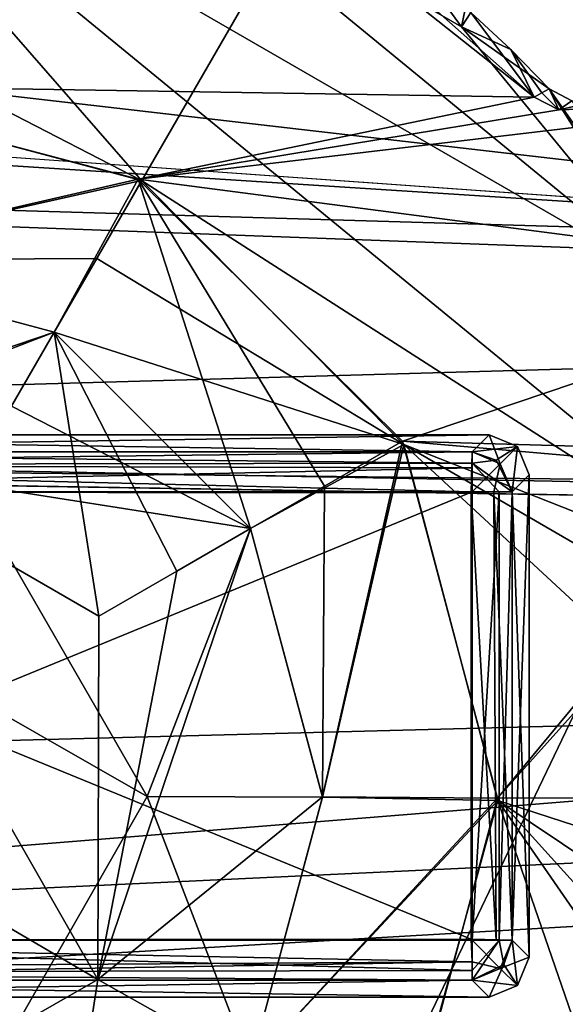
# Model space of a CAD drawing. Header units: millimetres. Extents: x -78 to 78, y -78 to 78.
# Tile 399 of 449: x 27.83 to 29.19, y 46.68 to 49.13. Entities that reach past the tile are written whole.
import ezdxf

# ---------------------------------------------------------------- set-up
doc = ezdxf.new("R2010")
doc.units = ezdxf.units.MM
doc.header["$LTSCALE"] = 41.718519
for name, color, linetype in [('10', 7, 'CONTINUOUS'), ('1107', 7, 'CONTINUOUS'), ('1213', 7, 'CONTINUOUS'), ('1745', 7, 'CONTINUOUS'), ('1769', 7, 'CONTINUOUS'), ('1786', 7, 'CONTINUOUS'), ('1788', 7, 'CONTINUOUS'), ('1794', 7, 'CONTINUOUS'), ('1803', 7, 'CONTINUOUS'), ('1808', 7, 'CONTINUOUS'), ('1811', 7, 'CONTINUOUS'), ('1817', 7, 'CONTINUOUS'), ('1838', 7, 'CONTINUOUS'), ('6', 7, 'CONTINUOUS'), ('7017', 7, 'CONTINUOUS'), ('7023', 7, 'CONTINUOUS'), ('7026', 7, 'CONTINUOUS'), ('7029', 7, 'CONTINUOUS'), ('7030', 7, 'CONTINUOUS'), ('7031', 7, 'CONTINUOUS'), ('7032', 7, 'CONTINUOUS'), ('7035', 7, 'CONTINUOUS'), ('7036', 7, 'CONTINUOUS'), ('7037', 7, 'CONTINUOUS'), ('7038', 7, 'CONTINUOUS'), ('7039', 7, 'CONTINUOUS'), ('7040', 7, 'CONTINUOUS'), ('7041', 7, 'CONTINUOUS'), ('7042', 7, 'CONTINUOUS'), ('7043', 7, 'CONTINUOUS'), ('7045', 7, 'CONTINUOUS'), ('7046', 7, 'CONTINUOUS'), ('7048', 7, 'CONTINUOUS'), ('7049', 7, 'CONTINUOUS'), ('7051', 7, 'CONTINUOUS'), ('7052', 7, 'CONTINUOUS'), ('7053', 7, 'CONTINUOUS'), ('7054', 7, 'CONTINUOUS'), ('7055', 7, 'CONTINUOUS'), ('7056', 7, 'CONTINUOUS'), ('7057', 7, 'CONTINUOUS'), ('820', 7, 'CONTINUOUS'), ('907', 7, 'CONTINUOUS'), ('930', 7, 'CONTINUOUS'), ('953', 7, 'CONTINUOUS'), ('954', 7, 'CONTINUOUS'), ('974', 7, 'CONTINUOUS'), ('975', 7, 'CONTINUOUS'), ('991', 7, 'CONTINUOUS')]:
    doc.layers.add(name, color=color, linetype=linetype)

msp = doc.modelspace()

# ---------------------------------------------------------------- linework, layer by layer
at = {"layer": '10', "linetype": 'CONTINUOUS'}
for points in [[(42.7308, 47.73, -2), (21.2691, 49.9925, -2), (44.1935, 51.2639, -2), (42.7308, 47.73, -2)], [(19.2902, 49.3968, -2), (21.2691, 49.9925, -2), (42.7308, 47.73, -2), (19.2902, 49.3968, -2)], [(-30.8665, 49.1087, -2), (19.2902, 49.3968, -2), (42.7308, 47.73, -2), (-30.8665, 49.1087, -2)], [(20, 48.1, -2), (-30.8665, 49.1087, -2), (42.7308, 47.73, -2), (20, 48.1, -2)], [(22.1921, 47.192, -2), (20, 48.1, -2), (42.7308, 47.73, -2), (22.1921, 47.192, -2)], [(44.1935, 44.1961, -2), (22.1921, 47.192, -2), (42.7308, 47.73, -2), (44.1935, 44.1961, -2)], [(23.1, 45, -2), (22.1921, 47.192, -2), (44.1935, 44.1961, -2), (23.1, 45, -2)]]:
    msp.add_3dface(points, dxfattribs=at)
at = {"layer": '1107', "color": 7, "linetype": 'CONTINUOUS'}
for points in [[(28.6004, 49.5371, 23.7), (31.119, 48.5612, 23.7), (22.7376, 49.5303, 23.7), (28.6004, 49.5371, 23.7)], [(22.7376, 49.5303, 23.7), (31.119, 48.5612, 23.7), (22.4355, 48.8168, 23.7), (22.7376, 49.5303, 23.7)], [(22.4355, 48.8168, 23.7), (33.8127, 48.3956, 23.7), (22.2453, 48.0657, 23.7), (22.4355, 48.8168, 23.7)], [(31.119, 48.5612, 23.7), (33.8127, 48.3956, 23.7), (22.4355, 48.8168, 23.7), (31.119, 48.5612, 23.7)], [(33.8127, 48.3956, 23.7), (37.9552, 47.894, 23.7), (22.2453, 48.0657, 23.7), (33.8127, 48.3956, 23.7)], [(22.2453, 48.0657, 23.7), (37.9552, 47.894, 23.7), (23.3891, 46.7187, 23.7), (22.2453, 48.0657, 23.7)], [(37.9552, 47.894, 23.7), (37.9952, 45.1861, 23.7), (23.3891, 46.7187, 23.7), (37.9552, 47.894, 23.7)], [(23.3891, 46.7187, 23.7), (37.9952, 45.1861, 23.7), (23.8, 45, 23.7), (23.3891, 46.7187, 23.7)]]:
    msp.add_3dface(points, dxfattribs=at)
at = {"layer": '1213', "color": 7, "linetype": 'CONTINUOUS'}
msp.add_3dface([(31.119, 48.5612, 23.7), (28.6004, 49.5371, 23.7), (32.47, 54.0002, 22.2), (31.119, 48.5612, 23.7)], dxfattribs=at)
at = {"layer": '1745', "linetype": 'CONTINUOUS'}
for points in [[(25.8862, 44.8362, 28.7), (38.1672, 66.1075, 28.7), (24.936, 50.8549, 28.7), (25.8862, 44.8362, 28.7)], [(27.8378, 44.5353, 28.7), (38.1672, 66.1075, 28.7), (25.8862, 44.8362, 28.7), (27.8378, 44.5353, 28.7)], [(29.4813, 45.6296, 28.7), (38.1672, 66.1075, 28.7), (27.8378, 44.5353, 28.7), (29.4813, 45.6296, 28.7)]]:
    msp.add_3dface(points, dxfattribs=at)
at = {"layer": '1769', "linetype": 'CONTINUOUS'}
for points in [[(28.9546, 49.1509, 26.2), (29.0544, 49.0591, 26.2), (28.9314, 49.1155, 26.2), (28.9546, 49.1509, 26.2)], [(29.0544, 49.0591, 26.2), (29.1499, 48.9614, 26.2), (28.9314, 49.1155, 26.2), (29.0544, 49.0591, 26.2)], [(28.9314, 49.1155, 26.2), (29.1499, 48.9614, 26.2), (29.4582, 48.4733, 26.2), (28.9314, 49.1155, 26.2)], [(29.7678, 48.0755, 26.2), (29.1499, 48.9614, 26.2), (29.2062, 48.9309, 26.2), (29.7678, 48.0755, 26.2)], [(29.1499, 48.9614, 26.2), (29.7678, 48.0755, 26.2), (29.4582, 48.4733, 26.2), (29.1499, 48.9614, 26.2)]]:
    msp.add_3dface(points, dxfattribs=at)
at = {"layer": '1786', "linetype": 'CONTINUOUS'}
for points in [[(28.1359, 48.7328, 27.4), (28.7882, 48.0758, 27.4), (28.0241, 48.5391, 27.4253), (28.1359, 48.7328, 27.4)], [(28.7882, 48.0758, 27.4), (27.9179, 48.3553, 27.5), (28.0241, 48.5391, 27.4253), (28.7882, 48.0758, 27.4)], [(27.9179, 48.3553, 27.5), (28.7882, 48.0758, 27.4), (28.4069, 47.8663, 27.5), (27.9179, 48.3553, 27.5)], [(28.4069, 47.8663, 27.5), (28.7882, 48.0758, 27.4), (28.5859, 47.1981, 27.5), (28.4069, 47.8663, 27.5)], [(28.7882, 48.0758, 27.4), (29.0217, 47.1895, 27.4), (28.5859, 47.1981, 27.5), (28.7882, 48.0758, 27.4)], [(28.5859, 47.1981, 27.5), (29.0217, 47.1895, 27.4), (28.4068, 46.5303, 27.5), (28.5859, 47.1981, 27.5)], [(29.0217, 47.1895, 27.4), (28.7802, 46.3066, 27.4), (28.4068, 46.5303, 27.5), (29.0217, 47.1895, 27.4)]]:
    msp.add_3dface(points, dxfattribs=at)
at = {"layer": '1788', "linetype": 'CONTINUOUS'}
for points in [[(28.372, 49.8828, 27.4), (28.9314, 49.1155, 27.4), (28.0696, 49.6131, 27.4), (28.372, 49.8828, 27.4)], [(29.0137, 49.5123, 27.4), (28.9314, 49.1155, 27.4), (28.372, 49.8828, 27.4), (29.0137, 49.5123, 27.4)], [(26.4304, 49.6131, 27.4), (27.25, 49.7482, 27.4), (28.1359, 48.7328, 27.4), (26.4304, 49.6131, 27.4)], [(29.4582, 48.4733, 27.4), (29.751, 47.696, 27.4), (27.25, 49.7482, 27.4), (29.4582, 48.4733, 27.4)], [(27.25, 49.7482, 27.4), (29.751, 47.696, 27.4), (28.1359, 48.7328, 27.4), (27.25, 49.7482, 27.4)], [(28.0696, 49.6131, 27.4), (29.4582, 48.4733, 27.4), (27.25, 49.7482, 27.4), (28.0696, 49.6131, 27.4)], [(26.4304, 49.6131, 27.4), (28.1359, 48.7328, 27.4), (27.247, 48.9694, 27.4), (26.4304, 49.6131, 27.4)], [(28.9314, 49.1155, 27.4), (29.4582, 48.4733, 27.4), (28.0696, 49.6131, 27.4), (28.9314, 49.1155, 27.4)], [(28.1359, 48.7328, 27.4), (29.751, 47.696, 27.4), (28.7882, 48.0758, 27.4), (28.1359, 48.7328, 27.4)], [(30.3, 47.1984, 27.4), (30.1358, 46.8279, 27.4), (28.7882, 48.0758, 27.4), (30.3, 47.1984, 27.4)], [(28.7882, 48.0758, 27.4), (30.1358, 46.8279, 27.4), (29.0217, 47.1895, 27.4), (28.7882, 48.0758, 27.4)], [(29.751, 47.696, 27.4), (30.3, 47.1984, 27.4), (28.7882, 48.0758, 27.4), (29.751, 47.696, 27.4)], [(29.0217, 47.1895, 27.4), (29.4584, 45.9234, 27.4), (28.7802, 46.3066, 27.4), (29.0217, 47.1895, 27.4)], [(29.6365, 46.3001, 27.4), (29.4584, 45.9234, 27.4), (29.0217, 47.1895, 27.4), (29.6365, 46.3001, 27.4)], [(29.751, 46.7008, 27.4), (29.6365, 46.3001, 27.4), (29.0217, 47.1895, 27.4), (29.751, 46.7008, 27.4)], [(30.1358, 46.8279, 27.4), (29.751, 46.7008, 27.4), (29.0217, 47.1895, 27.4), (30.1358, 46.8279, 27.4)]]:
    msp.add_3dface(points, dxfattribs=at)
at = {"layer": '1794', "linetype": 'CONTINUOUS'}
for points in [[(27.247, 48.9694, 27.4), (28.1359, 48.7328, 27.4), (27.2501, 48.5343, 27.5), (27.247, 48.9694, 27.4)], [(28.1359, 48.7328, 27.4), (28.0241, 48.5391, 27.4253), (27.2501, 48.5343, 27.5), (28.1359, 48.7328, 27.4)], [(28.0241, 48.5391, 27.4253), (27.9179, 48.3553, 27.5), (27.2501, 48.5343, 27.5), (28.0241, 48.5391, 27.4253)]]:
    msp.add_3dface(points, dxfattribs=at)
at = {"layer": '1803', "linetype": 'CONTINUOUS'}
for points in [[(27.2501, 48.5343, 27.5), (27.9179, 48.3553, 27.5), (26.7955, 47.9749, 27.6), (27.2501, 48.5343, 27.5)], [(27.9179, 48.3553, 27.5), (27.8118, 48.1715, 27.5747), (26.7955, 47.9749, 27.6), (27.9179, 48.3553, 27.5)]]:
    msp.add_3dface(points, dxfattribs=at)
at = {"layer": '1808', "linetype": 'CONTINUOUS'}
for points in [[(27.9179, 48.3553, 27.5), (28.4069, 47.8663, 27.5), (27.8118, 48.1715, 27.5747), (27.9179, 48.3553, 27.5)], [(27.8118, 48.1715, 27.5747), (28.4069, 47.8663, 27.5), (27.7, 47.9778, 27.6), (27.8118, 48.1715, 27.5747)], [(27.7, 47.9778, 27.6), (28.4069, 47.8663, 27.5), (28.1497, 47.1999, 27.6), (27.7, 47.9778, 27.6)], [(28.4069, 47.8663, 27.5), (28.5859, 47.1981, 27.5), (28.1497, 47.1999, 27.6), (28.4069, 47.8663, 27.5)], [(28.1497, 47.1999, 27.6), (28.4068, 46.5303, 27.5), (27.7045, 46.4219, 27.6), (28.1497, 47.1999, 27.6)], [(28.5859, 47.1981, 27.5), (28.4068, 46.5303, 27.5), (28.1497, 47.1999, 27.6), (28.5859, 47.1981, 27.5)]]:
    msp.add_3dface(points, dxfattribs=at)
at = {"layer": '1811', "linetype": 'CONTINUOUS'}
for points in [[(28.9314, 49.1155, 26.2), (29.4582, 48.4733, 26.2), (28.9314, 49.1155, 27.4), (28.9314, 49.1155, 26.2)], [(29.4582, 48.4733, 26.2), (29.4582, 48.4733, 27.4), (28.9314, 49.1155, 27.4), (29.4582, 48.4733, 26.2)]]:
    msp.add_3dface(points, dxfattribs=at)
at = {"layer": '1817', "linetype": 'CONTINUOUS'}
for points in [[(27.7, 47.9778, 27.6), (28.1497, 47.1999, 27.6), (26.7955, 47.9749, 27.6), (27.7, 47.9778, 27.6)], [(28.1497, 47.1999, 27.6), (27.7045, 46.4219, 27.6), (26.7955, 47.9749, 27.6), (28.1497, 47.1999, 27.6)]]:
    msp.add_3dface(points, dxfattribs=at)
at = {"layer": '1838', "linetype": 'CONTINUOUS'}
for points in [[(28.9546, 49.1509, 26.2), (28.9314, 49.1155, 26.2), (29.0137, 49.5123, 27.4), (28.9546, 49.1509, 26.2)], [(28.9314, 49.1155, 26.2), (28.9314, 49.1155, 27.4), (29.0137, 49.5123, 27.4), (28.9314, 49.1155, 26.2)]]:
    msp.add_3dface(points, dxfattribs=at)
at = {"layer": '6', "linetype": 'CONTINUOUS'}
for points in [[(45.0789, 50.3811), (9.5858, 49.9425), (43.98, 47.73), (45.0789, 50.3811)], [(9.5858, 49.9425), (19.9935, 46.5994), (43.98, 47.73), (9.5858, 49.9425)], [(19.9935, 46.5994), (20.7931, 46.3896), (43.98, 47.73), (19.9935, 46.5994)], [(20.7931, 46.3896), (21.3808, 45.8068), (43.98, 47.73), (20.7931, 46.3896)], [(43.98, 47.73), (21.3808, 45.8068), (45.0789, 45.0789), (43.98, 47.73)]]:
    msp.add_3dface(points, dxfattribs=at)
at = {"layer": '7017', "color": 7, "linetype": 'CONTINUOUS'}
for points in [[(26.2418, 47.958, 21.683), (28.958, 47.958, 21.683), (26.2418, 46.8418, 21.683), (26.2418, 47.958, 21.683)], [(26.2418, 46.8418, 21.683), (28.958, 47.958, 21.683), (28.958, 46.8418, 21.683), (26.2418, 46.8418, 21.683)]]:
    msp.add_3dface(points, dxfattribs=at)
at = {"layer": '7023', "color": 7, "linetype": 'CONTINUOUS'}
for points in [[(28.958, 48.0577, 21.7751), (28.958, 48.0291, 21.7126), (26.2418, 48.0574, 21.7725), (28.958, 48.0577, 21.7751)], [(26.2418, 48.0574, 21.7725), (28.958, 48.0291, 21.7126), (26.2418, 48.0249, 21.7087), (26.2418, 48.0574, 21.7725)], [(28.958, 48.0291, 21.7126), (28.958, 47.958, 21.683), (26.2418, 48.0249, 21.7087), (28.958, 48.0291, 21.7126)], [(28.958, 47.958, 21.683), (26.2418, 47.958, 21.683), (26.2418, 48.0249, 21.7087), (28.958, 47.958, 21.683)]]:
    msp.add_3dface(points, dxfattribs=at)
at = {"layer": '7026', "color": 7, "linetype": 'CONTINUOUS'}
for points in [[(28.958, 46.8418, 21.683), (28.958, 47.958, 21.683), (29.0249, 47.958, 21.7087), (28.958, 46.8418, 21.683)], [(28.958, 46.8418, 21.683), (29.0249, 47.958, 21.7087), (29.0249, 46.8418, 21.7087), (28.958, 46.8418, 21.683)], [(29.0249, 47.958, 21.7087), (29.0575, 47.958, 21.7725), (29.0249, 46.8418, 21.7087), (29.0249, 47.958, 21.7087)], [(29.0249, 46.8418, 21.7087), (29.0575, 47.958, 21.7725), (29.0575, 46.8418, 21.7725), (29.0249, 46.8418, 21.7087)]]:
    msp.add_3dface(points, dxfattribs=at)
at = {"layer": '7029', "color": 7, "linetype": 'CONTINUOUS'}
for points in [[(28.958, 48.0291, 21.7126), (28.958, 48.0577, 21.7751), (29.018, 48.0366, 21.7684), (28.958, 48.0291, 21.7126)], [(29.0575, 47.958, 21.7725), (28.958, 48.0291, 21.7126), (29.018, 48.0366, 21.7684), (29.0575, 47.958, 21.7725)], [(28.958, 47.958, 21.683), (28.958, 48.0291, 21.7126), (29.0249, 47.958, 21.7087), (28.958, 47.958, 21.683)], [(28.958, 48.0291, 21.7126), (29.0575, 47.958, 21.7725), (29.0249, 47.958, 21.7087), (28.958, 48.0291, 21.7126)]]:
    msp.add_3dface(points, dxfattribs=at)
at = {"layer": '7030', "color": 7, "linetype": 'CONTINUOUS'}
for points in [[(26.2418, 46.8418, 21.683), (28.958, 46.8418, 21.683), (28.958, 46.7667, 21.7169), (26.2418, 46.8418, 21.683)], [(26.2418, 46.8418, 21.683), (28.958, 46.7667, 21.7169), (26.2418, 46.7612, 21.7238), (26.2418, 46.8418, 21.683)], [(28.958, 46.7667, 21.7169), (28.958, 46.7421, 21.7751), (26.2418, 46.7612, 21.7238), (28.958, 46.7667, 21.7169)], [(26.2418, 46.7612, 21.7238), (28.958, 46.7421, 21.7751), (26.2418, 46.7424, 21.7725), (26.2418, 46.7612, 21.7238)]]:
    msp.add_3dface(points, dxfattribs=at)
at = {"layer": '7031', "color": 7, "linetype": 'CONTINUOUS'}
for points in [[(28.958, 46.8418, 21.683), (29.0249, 46.8418, 21.7087), (28.958, 46.7667, 21.7169), (28.958, 46.8418, 21.683)], [(29.0249, 46.8418, 21.7087), (29.0367, 46.7818, 21.7684), (28.958, 46.7421, 21.7751), (29.0249, 46.8418, 21.7087)], [(29.0249, 46.8418, 21.7087), (28.958, 46.7421, 21.7751), (28.958, 46.7667, 21.7169), (29.0249, 46.8418, 21.7087)], [(29.0249, 46.8418, 21.7087), (29.0575, 46.8418, 21.7725), (29.0367, 46.7818, 21.7684), (29.0249, 46.8418, 21.7087)]]:
    msp.add_3dface(points, dxfattribs=at)
at = {"layer": '7032', "color": 7, "linetype": 'CONTINUOUS'}
for points in [[(28.9554, 46.8444, 22.77), (28.9554, 47.9554, 22.77), (26.2418, 47.958, 22.77), (28.9554, 46.8444, 22.77)], [(26.2418, 46.8418, 22.77), (28.9554, 46.8444, 22.77), (26.2418, 47.958, 22.77), (26.2418, 46.8418, 22.77)]]:
    msp.add_3dface(points, dxfattribs=at)
at = {"layer": '7035', "color": 7, "linetype": 'CONTINUOUS'}
for points in [[(28.958, 48.0577, 21.7751), (29.0002, 48.0999, 22.1765), (29.0708, 48.0705, 22.1743), (28.958, 48.0577, 21.7751)], [(29.018, 48.0366, 21.7684), (28.958, 48.0577, 21.7751), (29.0708, 48.0705, 22.1743), (29.018, 48.0366, 21.7684)], [(29.0575, 47.958, 21.7725), (29.018, 48.0366, 21.7684), (29.0708, 48.0705, 22.1743), (29.0575, 47.958, 21.7725)], [(29.0999, 48.0002, 22.1765), (29.0575, 47.958, 21.7725), (29.0708, 48.0705, 22.1743), (29.0999, 48.0002, 22.1765)]]:
    msp.add_3dface(points, dxfattribs=at)
at = {"layer": '7036', "color": 7, "linetype": 'CONTINUOUS'}
for points in [[(26.1997, 46.6999, 22.2765), (26.1997, 46.6999, 22.1765), (29.0002, 46.6999, 22.1765), (26.1997, 46.6999, 22.2765)], [(29.0002, 46.6999, 22.2765), (26.1997, 46.6999, 22.2765), (29.0002, 46.6999, 22.1765), (29.0002, 46.6999, 22.2765)]]:
    msp.add_3dface(points, dxfattribs=at)
at = {"layer": '7037', "color": 7, "linetype": 'CONTINUOUS'}
for points in [[(29.0575, 46.8418, 21.7725), (29.0708, 46.7294, 22.1743), (29.0367, 46.7818, 21.7684), (29.0575, 46.8418, 21.7725)], [(29.0575, 46.8418, 21.7725), (29.0999, 46.7996, 22.1765), (29.0708, 46.7294, 22.1743), (29.0575, 46.8418, 21.7725)], [(29.0367, 46.7818, 21.7684), (29.0002, 46.6999, 22.1765), (28.958, 46.7421, 21.7751), (29.0367, 46.7818, 21.7684)], [(29.0708, 46.7294, 22.1743), (29.0002, 46.6999, 22.1765), (29.0367, 46.7818, 21.7684), (29.0708, 46.7294, 22.1743)]]:
    msp.add_3dface(points, dxfattribs=at)
at = {"layer": '7038', "color": 7, "linetype": 'CONTINUOUS'}
for points in [[(26.2418, 48.0574, 21.7725), (26.1997, 48.0999, 22.1765), (29.0002, 48.0999, 22.1765), (26.2418, 48.0574, 21.7725)], [(28.958, 48.0577, 21.7751), (26.2418, 48.0574, 21.7725), (29.0002, 48.0999, 22.1765), (28.958, 48.0577, 21.7751)]]:
    msp.add_3dface(points, dxfattribs=at)
at = {"layer": '7039', "color": 7, "linetype": 'CONTINUOUS'}
for points in [[(29.0117, 47.958, 22.7544), (28.9554, 47.9554, 22.77), (29.0178, 46.8418, 22.7501), (29.0117, 47.958, 22.7544)], [(29.0178, 46.8418, 22.7501), (28.9554, 47.9554, 22.77), (28.9554, 46.8444, 22.77), (29.0178, 46.8418, 22.7501)], [(29.0575, 46.8418, 22.6805), (29.0575, 47.958, 22.6805), (29.0117, 47.958, 22.7544), (29.0575, 46.8418, 22.6805)], [(29.0575, 46.8418, 22.6805), (29.0117, 47.958, 22.7544), (29.0178, 46.8418, 22.7501), (29.0575, 46.8418, 22.6805)]]:
    msp.add_3dface(points, dxfattribs=at)
at = {"layer": '7040', "color": 7, "linetype": 'CONTINUOUS'}
for points in [[(28.958, 46.7421, 21.7751), (26.1997, 46.6999, 22.1765), (26.2418, 46.7424, 21.7725), (28.958, 46.7421, 21.7751)], [(29.0002, 46.6999, 22.1765), (26.1997, 46.6999, 22.1765), (28.958, 46.7421, 21.7751), (29.0002, 46.6999, 22.1765)]]:
    msp.add_3dface(points, dxfattribs=at)
at = {"layer": '7041', "color": 7, "linetype": 'CONTINUOUS'}
for points in [[(29.0575, 47.958, 21.7725), (29.0999, 48.0002, 22.1765), (29.0999, 46.7996, 22.1765), (29.0575, 47.958, 21.7725)], [(29.0575, 46.8418, 21.7725), (29.0575, 47.958, 21.7725), (29.0999, 46.7996, 22.1765), (29.0575, 46.8418, 21.7725)]]:
    msp.add_3dface(points, dxfattribs=at)
at = {"layer": '7042', "color": 7, "linetype": 'CONTINUOUS'}
for points in [[(29.0999, 46.7996, 22.1765), (29.0999, 46.7996, 22.2765), (29.0706, 46.7292, 22.2786), (29.0999, 46.7996, 22.1765)], [(29.0999, 46.7996, 22.1765), (29.0706, 46.7292, 22.2786), (29.0708, 46.7294, 22.1743), (29.0999, 46.7996, 22.1765)], [(29.0002, 46.6999, 22.2765), (29.0002, 46.6999, 22.1765), (29.0708, 46.7294, 22.1743), (29.0002, 46.6999, 22.2765)], [(29.0706, 46.7292, 22.2786), (29.0002, 46.6999, 22.2765), (29.0708, 46.7294, 22.1743), (29.0706, 46.7292, 22.2786)]]:
    msp.add_3dface(points, dxfattribs=at)
at = {"layer": '7043', "color": 7, "linetype": 'CONTINUOUS'}
for points in [[(28.9554, 47.9554, 22.77), (28.958, 48.0574, 22.6805), (28.958, 48.0178, 22.7501), (28.9554, 47.9554, 22.77)], [(28.958, 48.0574, 22.6805), (28.9554, 47.9554, 22.77), (29.028, 48.0279, 22.6847), (28.958, 48.0574, 22.6805)], [(28.9554, 47.9554, 22.77), (29.0117, 47.958, 22.7544), (29.028, 48.0279, 22.6847), (28.9554, 47.9554, 22.77)], [(29.0117, 47.958, 22.7544), (29.0575, 47.958, 22.6805), (29.028, 48.0279, 22.6847), (29.0117, 47.958, 22.7544)]]:
    msp.add_3dface(points, dxfattribs=at)
at = {"layer": '7045', "color": 7, "linetype": 'CONTINUOUS'}
for points in [[(29.0999, 46.7996, 22.1765), (29.0999, 48.0002, 22.1765), (29.0999, 46.7996, 22.2765), (29.0999, 46.7996, 22.1765)], [(29.0999, 48.0002, 22.1765), (29.0999, 48.0002, 22.2765), (29.0999, 46.7996, 22.2765), (29.0999, 48.0002, 22.1765)]]:
    msp.add_3dface(points, dxfattribs=at)
at = {"layer": '7046', "color": 7, "linetype": 'CONTINUOUS'}
for points in [[(26.2418, 48.0248, 22.7444), (28.958, 48.0574, 22.6805), (26.2418, 48.0577, 22.6779), (26.2418, 48.0248, 22.7444)], [(28.958, 48.0178, 22.7501), (28.958, 48.0574, 22.6805), (26.2418, 48.0248, 22.7444), (28.958, 48.0178, 22.7501)], [(26.2418, 47.958, 22.77), (28.958, 48.0178, 22.7501), (26.2418, 48.0248, 22.7444), (26.2418, 47.958, 22.77)], [(26.2418, 47.958, 22.77), (28.9554, 47.9554, 22.77), (28.958, 48.0178, 22.7501), (26.2418, 47.958, 22.77)]]:
    msp.add_3dface(points, dxfattribs=at)
at = {"layer": '7048', "color": 7, "linetype": 'CONTINUOUS'}
for points in [[(29.0002, 48.0999, 22.2765), (29.0706, 48.0706, 22.2786), (29.0002, 48.0999, 22.1765), (29.0002, 48.0999, 22.2765)], [(29.0002, 48.0999, 22.1765), (29.0706, 48.0706, 22.2786), (29.0708, 48.0705, 22.1743), (29.0002, 48.0999, 22.1765)], [(29.0706, 48.0706, 22.2786), (29.0999, 48.0002, 22.2765), (29.0708, 48.0705, 22.1743), (29.0706, 48.0706, 22.2786)], [(29.0999, 48.0002, 22.2765), (29.0999, 48.0002, 22.1765), (29.0708, 48.0705, 22.1743), (29.0999, 48.0002, 22.2765)]]:
    msp.add_3dface(points, dxfattribs=at)
at = {"layer": '7049', "color": 7, "linetype": 'CONTINUOUS'}
for points in [[(26.1997, 48.0999, 22.2765), (29.0002, 48.0999, 22.2765), (26.1997, 48.0999, 22.1765), (26.1997, 48.0999, 22.2765)], [(26.1997, 48.0999, 22.1765), (29.0002, 48.0999, 22.2765), (29.0002, 48.0999, 22.1765), (26.1997, 48.0999, 22.1765)]]:
    msp.add_3dface(points, dxfattribs=at)
at = {"layer": '7051', "color": 7, "linetype": 'CONTINUOUS'}
for points in [[(28.9554, 46.8444, 22.77), (26.2418, 46.8418, 22.77), (28.958, 46.7881, 22.7544), (28.9554, 46.8444, 22.77)], [(26.2418, 46.8418, 22.77), (26.2418, 46.7706, 22.7402), (28.958, 46.7881, 22.7544), (26.2418, 46.8418, 22.77)], [(26.2418, 46.7706, 22.7402), (26.2418, 46.7424, 22.6805), (28.958, 46.7881, 22.7544), (26.2418, 46.7706, 22.7402)], [(26.2418, 46.7424, 22.6805), (28.958, 46.7424, 22.6805), (28.958, 46.7881, 22.7544), (26.2418, 46.7424, 22.6805)]]:
    msp.add_3dface(points, dxfattribs=at)
at = {"layer": '7052', "color": 7, "linetype": 'CONTINUOUS'}
for points in [[(26.2418, 46.7424, 22.6805), (26.1997, 46.6999, 22.2765), (29.0002, 46.6999, 22.2765), (26.2418, 46.7424, 22.6805)], [(26.2418, 46.7424, 22.6805), (29.0002, 46.6999, 22.2765), (28.958, 46.7424, 22.6805), (26.2418, 46.7424, 22.6805)]]:
    msp.add_3dface(points, dxfattribs=at)
at = {"layer": '7053', "color": 7, "linetype": 'CONTINUOUS'}
for points in [[(28.958, 48.0574, 22.6805), (29.028, 48.0279, 22.6847), (29.0002, 48.0999, 22.2765), (28.958, 48.0574, 22.6805)], [(29.0002, 48.0999, 22.2765), (29.028, 48.0279, 22.6847), (29.0706, 48.0706, 22.2786), (29.0002, 48.0999, 22.2765)], [(29.028, 48.0279, 22.6847), (29.0575, 47.958, 22.6805), (29.0706, 48.0706, 22.2786), (29.028, 48.0279, 22.6847)], [(29.0575, 47.958, 22.6805), (29.0999, 48.0002, 22.2765), (29.0706, 48.0706, 22.2786), (29.0575, 47.958, 22.6805)]]:
    msp.add_3dface(points, dxfattribs=at)
at = {"layer": '7054', "color": 7, "linetype": 'CONTINUOUS'}
for points in [[(29.0999, 46.7996, 22.2765), (29.0999, 48.0002, 22.2765), (29.0575, 46.8418, 22.6805), (29.0999, 46.7996, 22.2765)], [(29.0575, 46.8418, 22.6805), (29.0999, 48.0002, 22.2765), (29.0575, 47.958, 22.6805), (29.0575, 46.8418, 22.6805)]]:
    msp.add_3dface(points, dxfattribs=at)
at = {"layer": '7055', "color": 7, "linetype": 'CONTINUOUS'}
for points in [[(29.0575, 46.8418, 22.6805), (29.0178, 46.8418, 22.7501), (28.9554, 46.8444, 22.77), (29.0575, 46.8418, 22.6805)], [(29.0575, 46.8418, 22.6805), (28.9554, 46.8444, 22.77), (29.028, 46.7719, 22.6847), (29.0575, 46.8418, 22.6805)], [(28.9554, 46.8444, 22.77), (28.958, 46.7881, 22.7544), (29.028, 46.7719, 22.6847), (28.9554, 46.8444, 22.77)], [(28.958, 46.7881, 22.7544), (28.958, 46.7424, 22.6805), (29.028, 46.7719, 22.6847), (28.958, 46.7881, 22.7544)]]:
    msp.add_3dface(points, dxfattribs=at)
at = {"layer": '7056', "color": 7, "linetype": 'CONTINUOUS'}
for points in [[(26.2418, 48.0577, 22.6779), (28.958, 48.0574, 22.6805), (26.1997, 48.0999, 22.2765), (26.2418, 48.0577, 22.6779)], [(28.958, 48.0574, 22.6805), (29.0002, 48.0999, 22.2765), (26.1997, 48.0999, 22.2765), (28.958, 48.0574, 22.6805)]]:
    msp.add_3dface(points, dxfattribs=at)
at = {"layer": '7057', "color": 7, "linetype": 'CONTINUOUS'}
for points in [[(29.0999, 46.7996, 22.2765), (29.0575, 46.8418, 22.6805), (29.028, 46.7719, 22.6847), (29.0999, 46.7996, 22.2765)], [(29.0999, 46.7996, 22.2765), (29.028, 46.7719, 22.6847), (29.0706, 46.7292, 22.2786), (29.0999, 46.7996, 22.2765)], [(29.028, 46.7719, 22.6847), (28.958, 46.7424, 22.6805), (29.0706, 46.7292, 22.2786), (29.028, 46.7719, 22.6847)], [(28.958, 46.7424, 22.6805), (29.0002, 46.6999, 22.2765), (29.0706, 46.7292, 22.2786), (28.958, 46.7424, 22.6805)]]:
    msp.add_3dface(points, dxfattribs=at)
at = {"layer": '820', "color": 7, "linetype": 'CONTINUOUS'}
for points in [[(25.975, 49.4067, 25), (25.3876, 48.9402, 25), (28.525, 49.4067, 25), (25.975, 49.4067, 25)], [(28.525, 49.4067, 25), (25.3876, 48.9402, 25), (27.2412, 48.9701, 25), (28.525, 49.4067, 25)], [(29.1124, 48.9402, 25), (28.525, 49.4067, 25), (27.2412, 48.9701, 25), (29.1124, 48.9402, 25)], [(28.1275, 48.7366, 25), (29.1124, 48.9402, 25), (27.2412, 48.9701, 25), (28.1275, 48.7366, 25)], [(29.1733, 48.9092, 25), (29.1124, 48.9402, 25), (28.1275, 48.7366, 25), (29.1733, 48.9092, 25)], [(29.7426, 48.9282, 25), (29.1733, 48.9092, 25), (28.1275, 48.7366, 25), (29.7426, 48.9282, 25)], [(29.9944, 48.4922, 25), (29.7426, 48.9282, 25), (28.1275, 48.7366, 25), (29.9944, 48.4922, 25)], [(29.237, 48.9228, 25), (29.1733, 48.9092, 25), (29.7426, 48.9282, 25), (29.237, 48.9228, 25)], [(28.7844, 48.0843, 25), (29.9944, 48.4922, 25), (28.1275, 48.7366, 25), (28.7844, 48.0843, 25)], [(29.7369, 48.057, 25), (29.9944, 48.4922, 25), (28.7844, 48.0843, 25), (29.7369, 48.057, 25)], [(29.692, 48.0055, 25), (29.7369, 48.057, 25), (28.7844, 48.0843, 25), (29.692, 48.0055, 25)], [(29.692, 48.0055, 25), (28.7844, 48.0843, 25), (29.0211, 47.1954, 25), (29.692, 48.0055, 25)], [(29.6897, 47.9404, 25), (29.692, 48.0055, 25), (29.0211, 47.1954, 25), (29.6897, 47.9404, 25)], [(29.7999, 47.1984, 25), (29.6897, 47.9404, 25), (29.0211, 47.1954, 25), (29.7999, 47.1984, 25)], [(28.7871, 46.3173, 25), (29.6897, 46.4564, 25), (29.0211, 47.1954, 25), (28.7871, 46.3173, 25)], [(29.6897, 46.4564, 25), (29.7999, 47.1984, 25), (29.0211, 47.1954, 25), (29.6897, 46.4564, 25)]]:
    msp.add_3dface(points, dxfattribs=at)
at = {"layer": '907', "color": 7, "linetype": 'CONTINUOUS'}
for points in [[(28.546, 49.443, 26.2), (28.525, 49.4067, 25), (29.1124, 48.9402, 25), (28.546, 49.443, 26.2)], [(28.9546, 49.1509, 26.2), (28.546, 49.443, 26.2), (29.1124, 48.9402, 25), (28.9546, 49.1509, 26.2)], [(28.9546, 49.1509, 26.2), (29.1124, 48.9402, 25), (29.0544, 49.0591, 26.2), (28.9546, 49.1509, 26.2)], [(29.1124, 48.9402, 25), (29.1312, 48.9508, 25.6), (29.0544, 49.0591, 26.2), (29.1124, 48.9402, 25)], [(29.1312, 48.9508, 25.6), (29.1499, 48.9614, 26.2), (29.0544, 49.0591, 26.2), (29.1312, 48.9508, 25.6)]]:
    msp.add_3dface(points, dxfattribs=at)
at = {"layer": '930', "color": 7, "linetype": 'CONTINUOUS'}
for points in [[(29.0211, 47.1954, 25), (28.7844, 48.0843, 25), (28.5859, 47.1984, 24.9), (29.0211, 47.1954, 25)], [(28.7844, 48.0843, 25), (28.5908, 47.9725, 24.9747), (28.5859, 47.1984, 24.9), (28.7844, 48.0843, 25)], [(28.5908, 47.9725, 24.9747), (28.4069, 47.8663, 24.9), (28.5859, 47.1984, 24.9), (28.5908, 47.9725, 24.9747)], [(28.4069, 46.5304, 24.9), (29.0211, 47.1954, 25), (28.5859, 47.1984, 24.9), (28.4069, 46.5304, 24.9)], [(28.7871, 46.3173, 25), (29.0211, 47.1954, 25), (28.4069, 46.5304, 24.9), (28.7871, 46.3173, 25)]]:
    msp.add_3dface(points, dxfattribs=at)
at = {"layer": '953', "color": 7, "linetype": 'CONTINUOUS'}
for points in [[(28.1275, 48.7366, 25), (27.2412, 48.9701, 25), (27.25, 48.5343, 24.9), (28.1275, 48.7366, 25)], [(27.9179, 48.3553, 24.9), (28.1275, 48.7366, 25), (27.25, 48.5343, 24.9), (27.9179, 48.3553, 24.9)], [(28.4069, 47.8663, 24.9), (28.1275, 48.7366, 25), (27.9179, 48.3553, 24.9), (28.4069, 47.8663, 24.9)], [(28.7844, 48.0843, 25), (28.1275, 48.7366, 25), (28.5908, 47.9725, 24.9747), (28.7844, 48.0843, 25)], [(28.1275, 48.7366, 25), (28.4069, 47.8663, 24.9), (28.5908, 47.9725, 24.9747), (28.1275, 48.7366, 25)]]:
    msp.add_3dface(points, dxfattribs=at)
at = {"layer": '954', "color": 7, "linetype": 'CONTINUOUS'}
for points in [[(28.5859, 47.1984, 24.9), (28.4069, 47.8663, 24.9), (28.0265, 46.7439, 24.8), (28.5859, 47.1984, 24.9)], [(28.4069, 47.8663, 24.9), (28.2231, 47.7602, 24.8253), (28.0265, 46.7439, 24.8), (28.4069, 47.8663, 24.9)], [(28.2231, 47.7602, 24.8253), (28.0294, 47.6484, 24.8), (28.0265, 46.7439, 24.8), (28.2231, 47.7602, 24.8253)], [(28.4069, 46.5304, 24.9), (28.5859, 47.1984, 24.9), (28.0265, 46.7439, 24.8), (28.4069, 46.5304, 24.9)], [(27.2484, 46.2986, 24.8), (27.9179, 46.0415, 24.9), (28.0265, 46.7439, 24.8), (27.2484, 46.2986, 24.8)], [(27.9179, 46.0415, 24.9), (28.4069, 46.5304, 24.9), (28.0265, 46.7439, 24.8), (27.9179, 46.0415, 24.9)]]:
    msp.add_3dface(points, dxfattribs=at)
at = {"layer": '974', "color": 7, "linetype": 'CONTINUOUS'}
for points in [[(29.1124, 48.9402, 25), (29.1733, 48.9092, 25), (29.1312, 48.9508, 25.6), (29.1124, 48.9402, 25)], [(29.1733, 48.9092, 25), (29.1499, 48.9614, 26.2), (29.1312, 48.9508, 25.6), (29.1733, 48.9092, 25)], [(29.1499, 48.9614, 26.2), (29.1733, 48.9092, 25), (29.2062, 48.9309, 26.2), (29.1499, 48.9614, 26.2)], [(29.1733, 48.9092, 25), (29.237, 48.9228, 25), (29.2062, 48.9309, 26.2), (29.1733, 48.9092, 25)]]:
    msp.add_3dface(points, dxfattribs=at)
at = {"layer": '975', "color": 7, "linetype": 'CONTINUOUS'}
for points in [[(27.9179, 48.3553, 24.9), (27.25, 48.5343, 24.9), (27.2516, 48.0981, 24.8), (27.9179, 48.3553, 24.9)], [(28.0294, 47.6484, 24.8), (27.9179, 48.3553, 24.9), (27.2516, 48.0981, 24.8), (28.0294, 47.6484, 24.8)], [(28.4069, 47.8663, 24.9), (27.9179, 48.3553, 24.9), (28.2231, 47.7602, 24.8253), (28.4069, 47.8663, 24.9)], [(28.2231, 47.7602, 24.8253), (27.9179, 48.3553, 24.9), (28.0294, 47.6484, 24.8), (28.2231, 47.7602, 24.8253)]]:
    msp.add_3dface(points, dxfattribs=at)
at = {"layer": '991', "color": 7, "linetype": 'CONTINUOUS'}
for points in [[(27.2516, 48.0981, 24.8), (26.4735, 47.6529, 24.8), (28.0265, 46.7439, 24.8), (27.2516, 48.0981, 24.8)], [(28.0294, 47.6484, 24.8), (27.2516, 48.0981, 24.8), (28.0265, 46.7439, 24.8), (28.0294, 47.6484, 24.8)], [(26.4735, 47.6529, 24.8), (27.2484, 46.2986, 24.8), (28.0265, 46.7439, 24.8), (26.4735, 47.6529, 24.8)]]:
    msp.add_3dface(points, dxfattribs=at)

doc.saveas('drawing.dxf')
